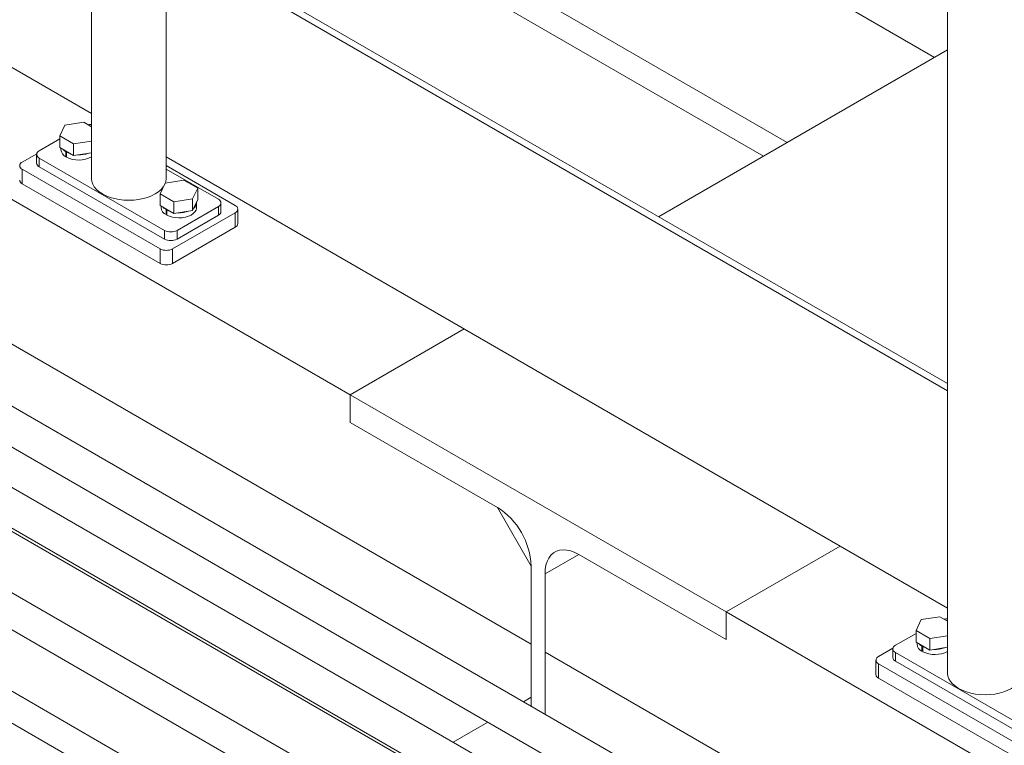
# Model space of a CAD drawing. Header units: millimetres. Extents: x 525 to 29324, y 175 to 20618.
# Tile 379 of 588: x 19000 to 19555, y 14762 to 15171. Entities that reach past the tile are written whole.
import ezdxf

# ---------------------------------------------------------------- set-up
doc = ezdxf.new("R2010")
doc.units = ezdxf.units.MM
doc.linetypes.add('SLD-Continua', pattern=[0])

msp = doc.modelspace()

# ---------------------------------------------------------------- linework, layer by layer
at = {"color": 7, "linetype": 'SLD-Continua', "lineweight": 18, "ltscale": 35}
for p, q in [((19040.05, 15551.86), (19040.05, 15081.09)), ((19082.21, 15081.09), (19082.21, 15526.56)), ((19515.81, 15149.51), (19082.21, 15399.76)), ((19515.81, 15149.51), (19082.21, 15399.76)), ((19515.81, 15149.51), (19082.21, 15399.76)), ((19515.81, 15149.51), (19082.21, 15399.76)), ((19515.81, 15149.51), (19082.21, 15399.76)), ((19040.05, 15117.81), (18599.02, 15372.35)), ((19186.05, 14959.19), (18500.16, 15355.05)), ((19186.05, 14959.19), (18500.16, 15355.05)), ((19186.05, 14959.19), (18500.16, 15355.05)), ((19186.05, 14959.19), (18500.16, 15355.05)), ((19186.05, 14959.19), (18500.16, 15355.05)), ((19432.72, 15101.56), (19082.21, 15303.86)), ((19432.72, 15101.56), (19082.21, 15303.86)), ((19432.72, 15101.56), (19082.21, 15303.86)), ((19432.72, 15101.56), (19082.21, 15303.86)), ((19432.72, 15101.56), (19082.21, 15303.86)), ((19419.28, 15093.8), (19082.21, 15288.34)), ((19419.28, 15093.8), (19082.21, 15288.34)), ((19419.28, 15093.8), (19082.21, 15288.34)), ((19419.28, 15093.8), (19082.21, 15288.34)), ((19419.28, 15093.8), (19082.21, 15288.34)), ((19523.24, 15272.99), (19523.24, 14802.22)), ((19082.21, 15220.05), (19523.24, 14965.52)), ((19082.21, 15215.97), (19523.24, 14961.44)), ((19360.12, 15059.66), (19523.24, 15153.8)), ((19360.12, 15059.66), (19523.24, 15153.8)), ((19360.12, 15059.66), (19523.24, 15153.8)), ((19360.12, 15059.66), (19523.24, 15153.8)), ((19360.12, 15059.66), (19523.24, 15153.8)), ((19288.23, 14818.56), (18740.57, 15134.63)), ((19288.23, 14818.56), (18740.57, 15134.63)), ((19288.23, 14818.56), (18740.57, 15134.63)), ((19288.23, 14818.56), (18740.57, 15134.63)), ((19288.23, 14818.56), (18740.57, 15134.63)), ((19567.17, 14622.58), (18709.67, 15117.48)), ((19025.09, 15111.28), (19022.25, 15105.16)), ((19035.68, 15112.92), (19025.09, 15111.28)), ((19040.05, 15110.4), (19035.68, 15112.92)), ((19022.25, 15103.54), (19010.57, 15096.8)), ((19022.25, 15105.16), (19030, 15100.69)), ((19022.25, 15098.63), (19022.25, 15105.16)), ((18699.69, 15100.16), (19557.37, 14605.15)), ((19022.25, 15098.63), (19030, 15094.15)), ((19022.84, 15098.29), (19022.84, 15097.41)), ((19030, 15100.69), (19040.05, 15102.24)), ((19030, 15094.15), (19030, 15100.69)), ((19469.59, 14633.19), (18670.08, 15094.63)), ((19009.16, 15095.16), (19001.02, 15090.47)), ((19009.11, 15094.76), (19009.11, 15089.86)), ((19010.57, 15092.72), (19081.28, 15051.91)), ((19010.57, 15092.72), (19010.57, 15087.82)), ((19025.56, 15096.31), (19025.91, 15096.52)), ((19025.56, 15096.31), (19025.56, 15093.45)), ((19025.99, 15093.7), (19025.56, 15093.45)), ((19025.99, 15096.07), (19026.34, 15096.27)), ((19025.99, 15096.07), (19025.99, 15093.21)), ((19030, 15094.15), (19040.05, 15095.71)), ((19523.24, 14838.94), (19082.21, 15093.48)), ((19001.02, 15086.39), (19078.81, 15041.5)), ((19001.02, 15086.39), (19001.02, 15078.22)), ((19010.57, 15087.82), (19081.28, 15047.01)), ((19121.23, 15065.98), (19082.21, 15088.51)), ((19111.69, 15069.46), (19082.21, 15086.47)), ((18660.09, 15077.3), (19459.79, 14615.76)), ((19001.02, 15078.22), (19078.81, 15033.33)), ((19078.82, 15072.52), (19081.66, 15078.63)), ((19081.66, 15078.63), (19092.25, 15080.27)), ((19092.25, 15080.27), (19100.01, 15075.79)), ((19100.01, 15075.79), (19097.17, 15069.68)), ((19100.01, 15069.26), (19100.01, 15075.79)), ((19086.57, 15068.04), (19078.82, 15072.52)), ((19078.82, 15065.98), (19078.82, 15072.52)), ((19097.17, 15069.68), (19086.57, 15068.04)), ((19097.17, 15063.14), (19097.17, 15069.68)), ((19100.01, 15069.26), (19097.17, 15063.14)), ((19086.57, 15061.51), (19078.82, 15065.98)), ((19079.41, 15065.64), (19079.41, 15064.76)), ((19082.13, 15063.66), (19082.48, 15063.87)), ((19082.13, 15063.66), (19082.13, 15060.81)), ((19086.57, 15061.51), (19086.57, 15068.04)), ((19088.35, 15051.91), (19111.69, 15065.38)), ((19099.41, 15064.76), (19099.41, 15067.62)), ((19111.69, 15060.48), (19111.69, 15065.38)), ((19113.15, 15062.52), (19113.15, 15067.42)), ((19122.7, 15055.78), (19122.7, 15063.94)), ((19082.56, 15061.05), (19082.13, 15060.81)), ((19082.56, 15063.42), (19082.91, 15063.62)), ((19082.56, 15063.42), (19082.56, 15060.56)), ((19085.88, 15041.5), (19121.23, 15061.9)), ((19097.17, 15063.14), (19086.57, 15061.51)), ((19088.35, 15047.01), (19111.69, 15060.48)), ((19121.23, 15053.74), (19121.23, 15061.9)), ((19085.88, 15033.33), (19121.23, 15053.74)), ((19459.74, 14614.01), (18707.94, 15047.9)), ((19081.28, 15047.01), (19081.28, 15051.91)), ((19088.35, 15051.91), (19088.35, 15047.01)), ((19078.81, 15033.33), (19078.81, 15041.5)), ((19085.88, 15041.5), (19085.88, 15033.33)), ((19452.44, 14562.72), (18659.86, 15020.15)), ((18692.95, 15021.92), (19509.48, 14550.66)), ((18644.86, 14994.17), (19437.89, 14536.48)), ((19186.05, 14959.19), (19250.46, 14996.37)), ((19186.05, 14959.19), (19250.46, 14996.37)), ((19186.05, 14959.19), (19250.46, 14996.37)), ((19186.05, 14959.19), (19250.46, 14996.37)), ((19186.05, 14959.19), (19250.46, 14996.37)), ((19186.05, 14959.19), (19250.46, 14996.37)), ((19186.05, 14959.19), (19250.46, 14996.37)), ((19186.05, 14959.19), (19250.46, 14996.37)), ((19186.05, 14959.19), (19250.46, 14996.37)), ((19186.05, 14959.19), (19250.46, 14996.37)), ((19398.18, 14836.76), (19186.05, 14959.19)), ((19186.05, 14959.19), (19186.05, 14943.68)), ((19398.18, 14836.76), (19186.05, 14959.19)), ((19186.05, 14959.19), (19186.05, 14943.68)), ((19398.18, 14836.76), (19186.05, 14959.19)), ((19186.05, 14959.19), (19186.05, 14943.68)), ((19398.18, 14836.76), (19186.05, 14959.19)), ((19186.05, 14959.19), (19186.05, 14943.68)), ((19398.18, 14836.76), (19186.05, 14959.19)), ((19186.05, 14959.19), (19186.05, 14943.68)), ((19186.05, 14943.68), (19186.05, 14959.19)), ((19186.05, 14943.68), (19186.05, 14959.19)), ((19186.05, 14943.68), (19186.05, 14959.19)), ((19186.05, 14943.68), (19186.05, 14959.19)), ((19186.05, 14943.68), (19186.05, 14959.19)), ((18692.95, 14948.42), (19485.97, 14490.73)), ((19186.05, 14943.68), (19269.14, 14895.73)), ((19186.05, 14943.68), (19269.14, 14895.73)), ((19186.05, 14943.68), (19269.14, 14895.73)), ((19186.05, 14943.68), (19269.14, 14895.73)), ((19186.05, 14943.68), (19269.14, 14895.73)), ((19269.14, 14895.73), (19186.05, 14943.68)), ((19269.14, 14895.73), (19186.05, 14943.68)), ((19269.14, 14895.73), (19186.05, 14943.68)), ((19269.14, 14895.73), (19186.05, 14943.68)), ((19269.14, 14895.73), (19186.05, 14943.68)), ((19269.14, 14895.73), (19288.23, 14862.66)), ((19269.14, 14895.73), (19288.23, 14862.66)), ((19269.14, 14895.73), (19288.23, 14862.66)), ((19269.14, 14895.73), (19288.23, 14862.66)), ((19269.14, 14895.73), (19288.23, 14862.66)), ((19296.01, 14858.17), (19315.1, 14869.2)), ((19296.01, 14858.17), (19315.1, 14869.2)), ((19296.01, 14858.17), (19315.1, 14869.2)), ((19296.01, 14858.17), (19315.1, 14869.2)), ((19296.01, 14858.17), (19315.1, 14869.2)), ((19315.1, 14869.2), (19398.18, 14821.25)), ((19315.1, 14869.2), (19398.18, 14821.25)), ((19315.1, 14869.2), (19398.18, 14821.25)), ((19315.1, 14869.2), (19398.18, 14821.25)), ((19315.1, 14869.2), (19398.18, 14821.25)), ((19398.18, 14821.25), (19315.1, 14869.2)), ((19398.18, 14821.25), (19315.1, 14869.2)), ((19398.18, 14821.25), (19315.1, 14869.2)), ((19398.18, 14821.25), (19315.1, 14869.2)), ((19398.18, 14821.25), (19315.1, 14869.2)), ((19398.18, 14836.76), (19462.6, 14873.94)), ((19398.18, 14836.76), (19462.6, 14873.94)), ((19398.18, 14836.76), (19462.6, 14873.94)), ((19398.18, 14836.76), (19462.6, 14873.94)), ((19398.18, 14836.76), (19462.6, 14873.94)), ((19398.18, 14836.76), (19462.6, 14873.94)), ((19398.18, 14836.76), (19462.6, 14873.94)), ((19398.18, 14836.76), (19462.6, 14873.94)), ((19398.18, 14836.76), (19462.6, 14873.94)), ((19398.18, 14836.76), (19462.6, 14873.94)), ((19288.23, 14862.66), (19288.23, 14783.58)), ((19288.23, 14862.66), (19288.23, 14783.58)), ((19288.23, 14862.66), (19288.23, 14783.58)), ((19288.23, 14862.66), (19288.23, 14783.58)), ((19288.23, 14862.66), (19288.23, 14783.58)), ((19288.23, 14818.56), (19288.23, 14862.66)), ((19288.23, 14818.56), (19288.23, 14862.66)), ((19288.23, 14818.56), (19288.23, 14862.66)), ((19288.23, 14818.56), (19288.23, 14862.66)), ((19288.23, 14818.56), (19288.23, 14862.66)), ((19296.01, 14779.09), (19296.01, 14858.17)), ((19296.01, 14779.09), (19296.01, 14858.17)), ((19296.01, 14779.09), (19296.01, 14858.17)), ((19296.01, 14779.09), (19296.01, 14858.17)), ((19296.01, 14779.09), (19296.01, 14858.17)), ((19296.01, 14858.17), (19296.01, 14814.07)), ((19296.01, 14858.17), (19296.01, 14814.07)), ((19296.01, 14858.17), (19296.01, 14814.07)), ((19296.01, 14858.17), (19296.01, 14814.07)), ((19296.01, 14858.17), (19296.01, 14814.07)), ((19398.18, 14821.25), (19398.18, 14836.76)), ((19398.18, 14821.25), (19398.18, 14836.76)), ((19398.18, 14821.25), (19398.18, 14836.76)), ((19398.18, 14821.25), (19398.18, 14836.76)), ((19398.18, 14821.25), (19398.18, 14836.76)), ((19398.18, 14836.76), (19398.18, 14821.25)), ((20176, 14387.85), (19398.18, 14836.76)), ((19398.18, 14836.76), (19398.18, 14821.25)), ((20176, 14387.85), (19398.18, 14836.76)), ((19398.18, 14836.76), (19398.18, 14821.25)), ((20176, 14387.85), (19398.18, 14836.76)), ((19398.18, 14836.76), (19398.18, 14821.25)), ((20176, 14387.85), (19398.18, 14836.76)), ((19398.18, 14836.76), (19398.18, 14821.25)), ((20176, 14387.85), (19398.18, 14836.76)), ((19508.28, 14832.41), (19505.44, 14826.29)), ((19518.87, 14834.05), (19508.28, 14832.41)), ((19523.24, 14831.53), (19518.87, 14834.05)), ((19505.44, 14826.29), (19513.19, 14821.82)), ((19505.44, 14819.76), (19505.44, 14826.29)), ((19493.76, 14817.93), (19505.44, 14824.67)), ((19505.44, 14819.76), (19513.19, 14815.28)), ((19506.03, 14819.42), (19506.03, 14818.54)), ((19513.19, 14821.82), (19523.24, 14823.37)), ((19513.19, 14815.28), (19513.19, 14821.82)), ((19757.39, 14547.78), (19296.01, 14814.07)), ((19757.39, 14547.78), (19296.01, 14814.07)), ((19757.39, 14547.78), (19296.01, 14814.07)), ((19757.39, 14547.78), (19296.01, 14814.07)), ((19757.39, 14547.78), (19296.01, 14814.07)), ((19484.21, 14811.6), (19492.34, 14816.29)), ((19492.3, 14815.89), (19492.3, 14810.99)), ((19564.47, 14773.04), (19493.76, 14813.85)), ((19493.76, 14808.95), (19493.76, 14813.85)), ((19508.75, 14817.44), (19509.1, 14817.64)), ((19508.75, 14817.44), (19508.75, 14814.58)), ((19509.18, 14814.83), (19508.75, 14814.58)), ((19509.18, 14817.2), (19509.53, 14817.4)), ((19509.18, 14817.2), (19509.18, 14814.34)), ((19513.19, 14815.28), (19523.24, 14816.84)), ((19482.75, 14809.56), (19482.75, 14801.39)), ((19564.47, 14768.14), (19493.76, 14808.95)), ((19562, 14762.63), (19484.21, 14807.52)), ((19484.21, 14799.35), (19484.21, 14807.52)), ((19562, 14754.46), (19484.21, 14799.35)), ((19283.8, 14786.13), (19288.23, 14788.69)), ((19283.8, 14786.13), (19288.23, 14788.69)), ((19283.8, 14786.13), (19288.23, 14788.69)), ((19283.8, 14786.13), (19288.23, 14788.69)), ((19283.8, 14786.13), (19288.23, 14788.69)), ((19244.2, 14763.28), (19263.79, 14774.59)), ((19244.2, 14763.28), (19263.79, 14774.59)), ((19244.2, 14763.28), (19263.79, 14774.59)), ((19244.2, 14763.28), (19263.79, 14774.59)), ((19244.2, 14763.28), (19263.79, 14774.59))]:
    msp.add_line(p, q, dxfattribs=at)
at = {"color": 7, "linetype": 'SLD-Continua', "lineweight": 18, "ltscale": 35, "flags": 128}
for points in [[(19040.05, 15110.69), (19039.35, 15110.89), (19039.09, 15110.95)], [(19023.92, 15097.67), (19024.41, 15097.17), (19025.56, 15096.31)], [(19025.99, 15096.07), (19027.47, 15095.4), (19028.33, 15095.12)], [(19040.05, 15081.09), (19040.23, 15079.5), (19040.76, 15077.94), (19041.65, 15076.43), (19042.87, 15075), (19044.4, 15073.68), (19046.22, 15072.48), (19048.29, 15071.43), (19050.59, 15070.55), (19053.06, 15069.85), (19055.67, 15069.33), (19058.38, 15069.02), (19061.13, 15068.92), (19063.88, 15069.02), (19066.58, 15069.33), (19069.2, 15069.85), (19071.67, 15070.55), (19073.96, 15071.43), (19076.04, 15072.48), (19077.85, 15073.68), (19079.39, 15075), (19080.61, 15076.43), (19080.69, 15076.55)], [(19081.78, 15078.65), (19082.03, 15079.5), (19082.21, 15081.09)], [(19082.13, 15063.66), (19080.98, 15064.52), (19080.49, 15065.02)], [(19099.41, 15064.76), (19099.39, 15064.4), (19099.1, 15063.33), (19098.46, 15062.3), (19097.5, 15061.37), (19096.25, 15060.55), (19094.76, 15059.89), (19093.09, 15059.4), (19091.28, 15059.09), (19089.4, 15058.99), (19087.53, 15059.1), (19085.72, 15059.4), (19084.04, 15059.89), (19082.56, 15060.56)], [(19084.9, 15062.47), (19084.04, 15062.75), (19082.56, 15063.42)], [(19296.01, 14858.17), (19296.14, 14860.75), (19296.56, 14863.12), (19297.25, 14865.27), (19298.19, 14867.15), (19299.39, 14868.74), (19300.81, 14870.02), (19302.44, 14870.96), (19304.25, 14871.55), (19306.23, 14871.79), (19308.33, 14871.67), (19310.53, 14871.19), (19312.8, 14870.37), (19315.1, 14869.2)], [(19296.01, 14858.17), (19296.14, 14860.75), (19296.56, 14863.12), (19297.25, 14865.27), (19298.19, 14867.15), (19299.39, 14868.74), (19300.81, 14870.02), (19302.44, 14870.96), (19304.25, 14871.55), (19306.23, 14871.79), (19308.33, 14871.67), (19310.53, 14871.19), (19312.8, 14870.37), (19315.1, 14869.2)], [(19296.01, 14858.17), (19296.14, 14860.75), (19296.56, 14863.12), (19297.25, 14865.27), (19298.19, 14867.15), (19299.39, 14868.74), (19300.81, 14870.02), (19302.44, 14870.96), (19304.25, 14871.55), (19306.23, 14871.79), (19308.33, 14871.67), (19310.53, 14871.19), (19312.8, 14870.37), (19315.1, 14869.2)], [(19296.01, 14858.17), (19296.14, 14860.75), (19296.56, 14863.12), (19297.25, 14865.27), (19298.19, 14867.15), (19299.39, 14868.74), (19300.81, 14870.02), (19302.44, 14870.96), (19304.25, 14871.55), (19306.23, 14871.79), (19308.33, 14871.67), (19310.53, 14871.19), (19312.8, 14870.37), (19315.1, 14869.2)], [(19296.01, 14858.17), (19296.14, 14860.75), (19296.56, 14863.12), (19297.25, 14865.27), (19298.19, 14867.15), (19299.39, 14868.74), (19300.81, 14870.02), (19302.44, 14870.96), (19304.25, 14871.55), (19306.23, 14871.79), (19308.33, 14871.67), (19310.53, 14871.19), (19312.8, 14870.37), (19315.1, 14869.2)], [(19522.28, 14832.08), (19522.54, 14832.02), (19523.24, 14831.82)], [(19507.11, 14818.8), (19507.6, 14818.3), (19508.75, 14817.44)], [(19509.18, 14817.2), (19510.66, 14816.53), (19511.52, 14816.25)], [(19523.24, 14802.22), (19523.42, 14800.63), (19523.95, 14799.07), (19524.84, 14797.56), (19526.06, 14796.13), (19527.59, 14794.81), (19529.41, 14793.61), (19531.48, 14792.56), (19533.78, 14791.68), (19536.25, 14790.98), (19538.86, 14790.46), (19541.57, 14790.15), (19544.32, 14790.05), (19547.07, 14790.15), (19549.77, 14790.46), (19552.39, 14790.98), (19554.86, 14791.68), (19557.15, 14792.56), (19559.23, 14793.61), (19561.04, 14794.81), (19562.58, 14796.13), (19563.8, 14797.56), (19563.88, 14797.68)]]:
    msp.add_lwpolyline(points, dxfattribs=at)
at = {"color": 7, "linetype": 'SLD-Continua', "lineweight": 18, "ltscale": 1225}
for centre, radius, start, end in [((19039.91, 15103.32), 8.4, 89.0637, 102.441), ((19027.65, 15097.8), 4.82, 184.6142, 244.3971), ((19011.34, 15094.76), 2.18, 110.7714, 249.2286), ((19032.83, 15106.81), 15.22, 243.2996, 298.3122), ((19032.96, 15110.12), 15.63, 267.5314, 290.0504), ((19001.8, 15088.43), 2.18, 110.7714, 249.2286), ((19011.61, 15090.11), 2.51, 185.699, 245.6346), ((19002.06, 15080.51), 2.51, 185.699, 245.6346), ((19110.91, 15067.42), 2.18, 290.7714, 69.2286), ((19084.09, 15065.07), 4.69, 183.7315, 245.2798), ((19095.24, 15067.75), 4.16, 307.5986, 2.5937), ((19120.46, 15063.94), 2.18, 290.7714, 69.2286), ((19089.5, 15077.66), 15.81, 267.6611, 289.9207), ((19110.65, 15062.77), 2.51, 294.3654, 354.301), ((19120.2, 15056.03), 2.51, 294.3654, 354.301), ((19084.82, 15058.73), 7.69, 242.616, 297.384), ((19084.82, 15053.83), 7.69, 242.616, 297.384), ((19082.34, 15048.32), 7.69, 242.616, 297.384), ((19082.34, 15040.16), 7.69, 242.616, 297.384), ((19246.9, 14860.84), 41.37, 2.517, 57.483), ((19246.9, 14860.84), 41.37, 2.517, 57.483), ((19246.9, 14860.84), 41.37, 2.517, 57.483), ((19246.9, 14860.84), 41.37, 2.517, 57.483), ((19246.9, 14860.84), 41.37, 2.517, 57.483), ((19523.1, 14824.45), 8.4, 89.0637, 102.441), ((19494.53, 14815.89), 2.18, 110.7714, 249.2286), ((19510.84, 14818.93), 4.82, 184.6142, 244.3971), ((19516.02, 14827.94), 15.22, 243.2996, 298.3122), ((19516.15, 14831.25), 15.63, 267.5314, 290.0504), ((19484.99, 14809.56), 2.18, 110.7714, 249.2286), ((19494.8, 14811.24), 2.51, 185.699, 245.6346), ((19485.25, 14801.64), 2.51, 185.699, 245.6346)]:
    msp.add_arc(centre, radius, start, end, dxfattribs=at)

doc.saveas('drawing.dxf')
